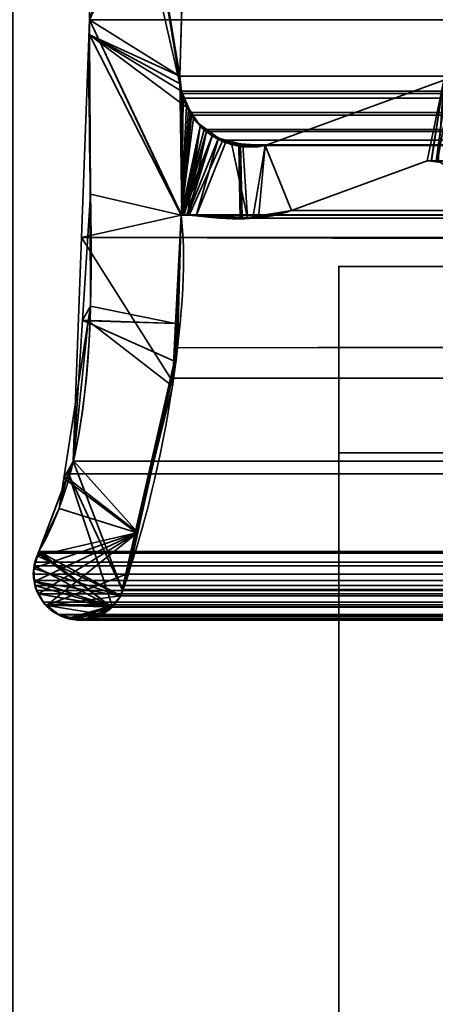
# Model space of a CAD drawing. Header units: millimetres. Extents: x -587 to 3688, y -115 to 120.
# Tile 360 of 656: x 1012.58 to 1017.04, y -7.91 to 2.65. Entities that reach past the tile are written whole.
import ezdxf

# ---------------------------------------------------------------- set-up
doc = ezdxf.new("R2010")
doc.units = ezdxf.units.MM
doc.layers.add('152', color=7, linetype='Continuous', true_color=0xffffff)

# ---------------------------------------------------------------- blocks, each defined once
blk = doc.blocks.new('UG_SURFACE_002')
at = {"layer": '152', "color": 252, "linetype": 'Continuous', "lineweight": 35}
for points in [[(2162.5, -40, 2198), (2162.5, 110, 2198), (837.5, 110, 2198), (837.5, -40, 2198)], [(987.5, -40, 2048), (987.5, 110, 2048), (2012.5, 110, 2048), (2012.5, -40, 2048)]]:
    blk.add_3dface(points, dxfattribs=at)
blk = doc.blocks.new('UG_SURFACE_048')
at = {"layer": '152', "color": 43, "linetype": 'Continuous', "lineweight": 35}
for points in [[(1016, 0, 2017), (1016, -49, 2017), (1984, -49, 2017), (1984, 0, 2017)], [(1016, 0, 2), (1055, 0, 951.5), (1081, 0, 948)], [(1081, 0, 948), (1107, 0, 951.5), (1984, 0, 2), (1016, 0, 2)], [(1016, 0, 2), (1016, 0, 2017), (1055, 0, 1186.5), (1055, 0, 951.5)], [(1016, 0, 2017), (1081, 0, 1190), (1055, 0, 1186.5)], [(1107, 0, 1186.5), (1081, 0, 1190), (1016, 0, 2017), (1984, 0, 2017)], [(1016, 0, 2017), (1016, 0, 2), (1016, -19.5, 23.5), (1016, -19.5, 24.884)], [(1016, -49, 2017), (1016, 0, 2017), (1016, -20.732, 30.5), (1016, -33.268, 30.5)], [(1016, -20.732, 30.5), (1016, 0, 2017), (1016, -19.5, 24.884)], [(1016, 0, 2), (1984, 0, 2), (1984, -2), (1016, -2)], [(1016, -19.5, 23.5), (1016, 0, 2), (1016, -2), (1016, -23.5, 12.5)], [(1016, -47), (1016, -2), (1984, -2), (1984, -47)], [(1016, -2), (1016, -47), (1016, -30.5, 12.5), (1016, -23.5, 12.5)]]:
    blk.add_3dface(points, dxfattribs=at)
blk = doc.blocks.new('UG_SURFACE_054')
at = {"layer": '152', "color": 252, "linetype": 'Continuous', "lineweight": 35}
for points in [[(1011, -46.92, 2022.5), (1989, -46.92, 2022.5), (1989, 13.92, 2022.5), (1011, 13.92, 2022.5)], [(1012.5, -46.92, 2021), (1012.5, 13.92, 2021), (1987.5, 13.92, 2021), (1987.5, -46.92, 2021)]]:
    blk.add_3dface(points, dxfattribs=at)
blk = doc.blocks.new('UG_SURFACE_056')
at = {"layer": '152', "color": 7, "linetype": 'Continuous', "lineweight": 35}
for points in [[(1014.312, 1.878, 2019.188), (1013.411, 7.354, 2020.089), (1013.368, 6.018, 2020.132), (1013.372, 5.961, 2020.128)], [(1013.411, 7.354, 2020.089), (1014.299, 1.959, 2019.201), (1014.295, 2.041, 2019.205)], [(1013.411, 7.354, 2020.089), (1014.312, 1.878, 2019.188), (1014.299, 1.959, 2019.201)], [(1014.295, 2.041, 2019.205), (1014.378, 4.971, 2019.122), (1013.411, 7.354, 2020.089)], [(1013.325, 2.646, -7), (1014.573, 6.41, -7), (1014.411, 5.124, -7), (1014.403, 5.089, -7)], [(1014.573, 6.41, -7), (1013.325, 2.646, -7), (1013.372, 5.961, -7)], [(1013.325, 2.646, 2020.175), (1013.372, 5.961, 2020.128), (1013.372, 5.961, -7), (1013.325, 2.646, -7)], [(1013.372, 5.961, 2020.128), (1013.325, 2.646, 2020.175), (1013.326, 2.485, 2020.174), (1014.312, 1.878, 2019.188)], [(1014.403, 5.089, -7), (1014.378, 4.971, -7), (1013.325, 2.646, -7)], [(1014.378, 4.971, -7), (1014.295, 2.041, -7), (1013.326, 2.485, -7), (1013.325, 2.646, -7)], [(1014.295, 2.041, -7), (1014.378, 4.971, -7), (1014.378, 4.971, 2019.122), (1014.295, 2.041, 2019.205)], [(1013.325, 2.646, -7), (1013.326, 2.485, -7), (1013.326, 2.485, 2020.174)], [(1013.326, 2.485, 2020.174), (1013.325, 2.646, 2020.175), (1013.325, 2.646, -7)], [(1013.336, 0.776, 2020.164), (1013.326, 2.485, -7), (1013.335, -0.426, -7)], [(1013.336, 0.776, 2020.164), (1013.326, 2.485, 2020.174), (1013.326, 2.485, -7)], [(1013.326, 2.485, -7), (1014.312, 1.878, -7), (1014.396, 1.688, -7)], [(1013.326, 2.485, -7), (1014.295, 2.041, -7), (1014.299, 1.959, -7)], [(1014.299, 1.959, -7), (1014.312, 1.878, -7), (1013.326, 2.485, -7)], [(1014.396, 1.688, -7), (1014.439, 1.592, -7), (1014.307, 0.55, -7), (1013.326, 2.485, -7)], [(1013.335, -0.426, -7), (1013.326, 2.485, -7), (1014.307, 0.55, -7), (1014.248, -0.613, -7)], [(1013.326, 2.485, 2020.174), (1014.307, 0.55, 2019.192), (1014.364, 1.719, 2019.136), (1014.312, 1.878, 2019.188)], [(1014.307, 0.55, 2019.192), (1013.326, 2.485, 2020.174), (1013.336, 0.776, 2020.164)], [(1014.299, 1.959, -7), (1014.295, 2.041, -7), (1014.295, 2.041, 2019.205), (1014.299, 1.959, 2019.201)], [(1014.299, 1.959, 2019.201), (1014.312, 1.878, 2019.188), (1014.312, 1.878, -7), (1014.299, 1.959, -7)], [(1015.21, 1.295, -7), (1017.127, 1.997, -7), (1016.949, 1.133, -7), (1015.492, 0.599, -7)], [(1015.492, 0.599, 2018.008), (1016.949, 1.133, 2016.551), (1017.127, 1.997, 2016.373), (1015.21, 1.295, 2018.29)], [(1017.127, 1.997, -7), (1015.21, 1.295, -7), (1015.21, 1.295, 2018.29), (1017.127, 1.997, 2016.373)], [(1016.99, 1.131, -7), (1016.949, 1.133, -7), (1017.127, 1.997, -7)], [(1017.127, 1.997, 2016.373), (1016.949, 1.133, 2016.551), (1016.99, 1.128, 2016.51)], [(1017.047, 1.129, -7), (1016.99, 1.131, -7), (1017.127, 1.997, -7), (1017.165, 1.996, -7)], [(1016.99, 1.128, 2016.51), (1017.068, 1.119, 2016.433), (1017.127, 1.997, 2016.373)], [(1014.312, 1.878, -7), (1014.364, 1.719, 2019.136), (1014.386, 1.687, 2019.114)], [(1014.312, 1.878, -7), (1014.312, 1.878, 2019.188), (1014.364, 1.719, 2019.136)], [(1014.386, 1.687, 2019.114), (1014.396, 1.688, -7), (1014.312, 1.878, -7)], [(1014.386, 1.687, 2019.114), (1014.364, 1.719, 2019.136), (1014.307, 0.55, 2019.192)], [(1014.307, 0.55, 2019.192), (1014.514, 1.503, 2018.986), (1014.509, 1.51, 2018.991), (1014.386, 1.687, 2019.114)], [(1014.307, 0.55, -7), (1014.439, 1.592, -7), (1014.517, 1.518, -7)], [(1014.396, 1.688, -7), (1014.386, 1.687, 2019.114), (1014.509, 1.51, 2018.991)], [(1014.509, 1.51, 2018.991), (1014.439, 1.592, -7), (1014.396, 1.688, -7)], [(1014.509, 1.51, 2018.991), (1014.517, 1.518, -7), (1014.439, 1.592, -7)], [(1014.517, 1.518, -7), (1014.64, 1.401, -7), (1014.307, 0.55, -7)], [(1014.514, 1.503, 2018.986), (1014.307, 0.55, 2019.192), (1014.316, 0.553, 2019.184)], [(1014.316, 0.553, 2019.184), (1014.319, 0.554, 2019.181), (1014.514, 1.503, 2018.986)], [(1014.514, 1.503, 2018.986), (1014.319, 0.554, 2019.181), (1014.334, 0.553, 2019.166)], [(1014.514, 1.503, 2018.986), (1014.334, 0.553, 2019.166), (1014.378, 0.55, 2019.122)], [(1014.709, 1.376, 2018.791), (1014.514, 1.503, 2018.986), (1014.378, 0.55, 2019.122), (1014.468, 0.544, 2019.032)], [(1014.517, 1.518, -7), (1014.509, 1.51, 2018.991), (1014.514, 1.503, 2018.986)], [(1014.517, 1.518, -7), (1014.514, 1.503, 2018.986), (1014.709, 1.376, 2018.791)], [(1014.709, 1.376, 2018.791), (1014.64, 1.401, -7), (1014.517, 1.518, -7)], [(1014.316, 0.553, -7), (1014.307, 0.55, -7), (1014.64, 1.401, -7)], [(1014.64, 1.401, -7), (1014.334, 0.554, -7), (1014.316, 0.553, -7)], [(1014.316, 0.553, -7), (1014.316, 0.553, -7), (1014.64, 1.401, -7)], [(1014.64, 1.401, -7), (1014.37, 0.554, -7), (1014.334, 0.554, -7)], [(1014.378, 0.554, -7), (1014.37, 0.554, -7), (1014.64, 1.401, -7)], [(1014.378, 0.554, -7), (1014.64, 1.401, -7), (1014.709, 1.374, -7)], [(1014.709, 1.374, -7), (1014.929, 1.288, -7), (1014.943, 0.511, -7), (1014.378, 0.554, -7)], [(1014.468, 0.544, 2019.032), (1014.785, 1.327, 2018.715), (1014.709, 1.376, 2018.791)], [(1014.709, 1.376, 2018.791), (1014.709, 1.374, -7), (1014.64, 1.401, -7)], [(1014.709, 1.374, -7), (1014.709, 1.376, 2018.791), (1014.785, 1.327, 2018.715)], [(1014.709, 1.374, -7), (1014.785, 1.327, 2018.715), (1014.946, 1.315, 2018.554)], [(1014.946, 1.315, 2018.554), (1014.929, 1.288, -7), (1014.709, 1.374, -7)], [(1014.946, 1.315, 2018.554), (1014.785, 1.327, 2018.715), (1014.468, 0.544, 2019.032), (1014.962, 0.527, 2018.538)], [(1014.946, 1.315, 2018.554), (1014.945, 1.289, -7), (1014.929, 1.288, -7)], [(1014.961, 0.513, -7), (1014.943, 0.511, -7), (1014.929, 1.288, -7), (1014.945, 1.289, -7)], [(1014.945, 1.289, -7), (1014.946, 1.315, 2018.554), (1015.21, 1.295, 2018.29)], [(1014.945, 1.289, -7), (1015.21, 1.295, -7), (1015.492, 0.599, -7), (1014.961, 0.513, -7)], [(1015.21, 1.295, 2018.29), (1015.21, 1.295, -7), (1014.945, 1.289, -7)], [(1014.962, 0.527, 2018.538), (1015.138, 0.521, 2018.362), (1015.21, 1.295, 2018.29), (1014.946, 1.315, 2018.554)], [(1015.21, 1.295, 2018.29), (1015.138, 0.521, 2018.362), (1015.492, 0.599, 2018.008)], [(1016.949, 1.133, 2016.551), (1015.492, 0.599, 2018.008), (1015.492, 0.599, -7), (1016.949, 1.133, -7)], [(1016.949, 1.133, -7), (1016.99, 1.131, -7), (1016.99, 1.128, 2016.51)], [(1016.99, 1.128, 2016.51), (1016.949, 1.133, 2016.551), (1016.949, 1.133, -7)], [(1016.99, 1.131, -7), (1017.047, 1.129, -7), (1017.068, 1.119, 2016.433)], [(1017.068, 1.119, 2016.433), (1016.99, 1.128, 2016.51), (1016.99, 1.131, -7)], [(1013.335, -0.426, -7), (1013.249, -0.578, 2020.251), (1013.336, 0.776, 2020.164)], [(1014.266, -0.613, 2019.234), (1014.307, 0.55, 2019.192), (1013.336, 0.776, 2020.164), (1013.249, -0.578, 2020.251)], [(1014.248, -0.613, -7), (1014.307, 0.55, -7), (1014.307, 0.55, 2019.192)], [(1014.307, 0.55, 2019.192), (1014.266, -0.613, 2019.234), (1014.248, -0.613, -7)], [(1014.307, 0.55, -7), (1014.316, 0.553, -7), (1014.316, 0.553, 2019.184)], [(1014.316, 0.553, 2019.184), (1014.307, 0.55, 2019.192), (1014.307, 0.55, -7)], [(1014.316, 0.553, -7), (1014.334, 0.554, -7), (1014.334, 0.553, 2019.166)], [(1014.334, 0.553, 2019.166), (1014.319, 0.554, 2019.181), (1014.316, 0.553, -7)], [(1014.319, 0.554, 2019.181), (1014.316, 0.553, 2019.184), (1014.316, 0.553, -7)], [(1014.316, 0.553, -7), (1014.316, 0.553, -7), (1014.316, 0.553, 2019.184)], [(1014.334, 0.554, -7), (1014.37, 0.554, -7), (1014.378, 0.55, 2019.122)], [(1014.378, 0.55, 2019.122), (1014.334, 0.553, 2019.166), (1014.334, 0.554, -7)], [(1014.37, 0.554, -7), (1014.378, 0.554, -7), (1014.378, 0.55, 2019.122)], [(1014.378, 0.554, -7), (1014.943, 0.511, -7), (1014.962, 0.527, 2018.538)], [(1014.962, 0.527, 2018.538), (1014.468, 0.544, 2019.032), (1014.378, 0.554, -7)], [(1014.468, 0.544, 2019.032), (1014.378, 0.55, 2019.122), (1014.378, 0.554, -7)], [(1014.961, 0.513, -7), (1015.492, 0.599, -7), (1015.492, 0.599, 2018.008)], [(1015.492, 0.599, 2018.008), (1015.138, 0.521, 2018.362), (1014.961, 0.513, -7)], [(1014.943, 0.511, -7), (1014.961, 0.513, -7), (1014.962, 0.527, 2018.538)], [(1015.138, 0.521, 2018.362), (1014.962, 0.527, 2018.538), (1014.961, 0.513, -7)], [(1013.335, -0.426, -7), (1013.31, -0.585, -7), (1013.249, -0.578, 2020.251)], [(1013.31, -0.585, -7), (1013.335, -0.426, -7), (1014.248, -0.613, -7)], [(1013.152, -2.085, 2020.348), (1013.31, -0.585, -7), (1013.049, -2.27, -7)], [(1014.214, -1.283, -7), (1013.827, -2.855, -7), (1013.049, -2.27, -7), (1013.31, -0.585, -7)], [(1013.152, -2.085, 2020.348), (1013.249, -0.578, 2020.251), (1013.31, -0.585, -7)], [(1013.249, -0.578, 2020.251), (1013.152, -2.085, 2020.348), (1013.842, -2.853, 2019.658), (1014.251, -1.025, 2019.249)], [(1014.251, -1.025, 2019.249), (1014.266, -0.613, 2019.234), (1013.249, -0.578, 2020.251)], [(1013.31, -0.585, -7), (1014.248, -0.613, -7), (1014.214, -1.283, -7)], [(1014.214, -1.283, -7), (1014.248, -0.613, -7), (1014.266, -0.613, 2019.234)], [(1014.266, -0.613, 2019.234), (1014.251, -1.025, 2019.249), (1014.214, -1.283, -7)], [(1014.251, -1.025, 2019.249), (1013.827, -2.855, -7), (1014.214, -1.283, -7)], [(1014.251, -1.025, 2019.249), (1013.842, -2.853, 2019.658), (1013.827, -2.855, -7)], [(1013.049, -2.27, -7), (1013.083, -2.265, 2020.417), (1013.152, -2.085, 2020.348)], [(1013.842, -2.853, 2019.658), (1013.152, -2.085, 2020.348), (1013.083, -2.265, 2020.417)], [(1013.083, -2.265, 2020.417), (1012.782, -3.057, 2020.718), (1012.765, -3.104, 2020.735), (1013.842, -2.853, 2019.658)], [(1012.782, -3.057, -7), (1012.782, -3.057, 2020.718), (1013.083, -2.265, 2020.417)], [(1013.083, -2.265, 2020.417), (1012.998, -2.598, -7), (1012.782, -3.057, -7)], [(1013.083, -2.265, 2020.417), (1013.049, -2.27, -7), (1012.998, -2.598, -7)], [(1013.827, -2.855, -7), (1012.998, -2.598, -7), (1013.049, -2.27, -7)], [(1012.782, -3.057, -7), (1012.998, -2.598, -7), (1013.827, -2.855, -7), (1013.66, -3.532, -7)], [(1013.842, -2.853, 2019.658), (1012.728, -3.238, 2020.772), (1012.724, -3.343, 2020.776), (1012.733, -3.379, 2020.767)], [(1012.765, -3.104, 2020.735), (1012.73, -3.201, 2020.77), (1012.728, -3.238, 2020.772), (1013.842, -2.853, 2019.658)], [(1012.733, -3.379, 2020.767), (1012.761, -3.488, 2020.74), (1012.776, -3.513, 2020.724), (1013.842, -2.853, 2019.658)], [(1013.842, -2.853, 2019.658), (1012.776, -3.513, 2020.724), (1012.843, -3.621, 2020.657), (1012.864, -3.638, 2020.636)], [(1013.745, -3.289, 2019.755), (1013.842, -2.853, 2019.658), (1012.864, -3.638, 2020.636)], [(1013.66, -3.532, -7), (1013.827, -2.855, -7), (1013.842, -2.853, 2019.658)], [(1013.842, -2.853, 2019.658), (1013.745, -3.289, 2019.755), (1013.66, -3.532, -7)], [(1012.768, -3.103, -7), (1012.765, -3.104, 2020.735), (1012.782, -3.057, 2020.718)], [(1012.782, -3.057, 2020.718), (1012.782, -3.057, -7), (1012.768, -3.103, -7)], [(1013.66, -3.532, -7), (1012.768, -3.103, -7), (1012.782, -3.057, -7)], [(1012.765, -3.104, 2020.735), (1012.768, -3.103, -7), (1012.727, -3.239, -7)], [(1013.66, -3.532, -7), (1012.727, -3.239, -7), (1012.768, -3.103, -7)], [(1012.727, -3.239, -7), (1012.73, -3.201, 2020.77), (1012.765, -3.104, 2020.735)], [(1012.727, -3.239, -7), (1012.723, -3.254, -7), (1012.733, -3.379, 2020.767)], [(1012.736, -3.38, -7), (1012.723, -3.254, -7), (1012.727, -3.239, -7), (1013.66, -3.532, -7)], [(1012.723, -3.254, -7), (1012.736, -3.38, -7), (1012.733, -3.379, 2020.767)], [(1012.724, -3.343, 2020.776), (1012.728, -3.238, 2020.772), (1012.727, -3.239, -7)], [(1012.733, -3.379, 2020.767), (1012.724, -3.343, 2020.776), (1012.727, -3.239, -7)], [(1012.727, -3.239, -7), (1012.728, -3.238, 2020.772), (1012.73, -3.201, 2020.77)], [(1012.761, -3.488, 2020.74), (1012.733, -3.379, 2020.767), (1012.736, -3.38, -7)], [(1013.66, -3.532, 2019.84), (1013.745, -3.289, 2019.755), (1012.864, -3.638, 2020.636)], [(1013.745, -3.289, 2019.755), (1013.66, -3.532, 2019.84), (1013.66, -3.532, -7)], [(1012.736, -3.38, -7), (1012.742, -3.437, -7), (1012.761, -3.488, 2020.74)], [(1012.736, -3.38, -7), (1013.66, -3.532, -7), (1013.566, -3.648, -7)], [(1012.782, -3.511, -7), (1012.742, -3.437, -7), (1012.736, -3.38, -7), (1013.566, -3.648, -7)], [(1012.742, -3.437, -7), (1012.782, -3.511, -7), (1012.776, -3.513, 2020.724)], [(1012.776, -3.513, 2020.724), (1012.761, -3.488, 2020.74), (1012.742, -3.437, -7)], [(1012.843, -3.621, 2020.657), (1012.776, -3.513, 2020.724), (1012.782, -3.511, -7)], [(1012.782, -3.511, -7), (1012.839, -3.616, -7), (1012.843, -3.621, 2020.657)], [(1013.566, -3.648, -7), (1012.866, -3.638, -7), (1012.839, -3.616, -7), (1012.782, -3.511, -7)], [(1012.864, -3.638, 2020.636), (1013.565, -3.642, 2019.935), (1013.63, -3.58, 2019.87), (1013.66, -3.532, 2019.84)], [(1013.63, -3.58, 2019.87), (1013.565, -3.642, 2019.935), (1013.566, -3.648, -7)], [(1013.566, -3.648, -7), (1013.66, -3.532, -7), (1013.66, -3.532, 2019.84)], [(1013.66, -3.532, 2019.84), (1013.63, -3.58, 2019.87), (1013.566, -3.648, -7)], [(1012.839, -3.616, -7), (1012.866, -3.638, -7), (1012.864, -3.638, 2020.636)], [(1012.864, -3.638, 2020.636), (1012.843, -3.621, 2020.657), (1012.839, -3.616, -7)], [(1012.983, -3.733, 2020.517), (1012.864, -3.638, 2020.636), (1012.866, -3.638, -7)], [(1013.565, -3.642, 2019.935), (1012.864, -3.638, 2020.636), (1012.983, -3.733, 2020.517), (1013.124, -3.767, 2020.376)], [(1012.866, -3.638, -7), (1012.983, -3.733, -7), (1012.983, -3.733, 2020.517)], [(1012.866, -3.638, -7), (1013.566, -3.648, -7), (1013.543, -3.676, -7), (1013.447, -3.728, -7)], [(1013.125, -3.775, -7), (1012.983, -3.733, -7), (1012.866, -3.638, -7), (1013.447, -3.728, -7)], [(1013.565, -3.642, 2019.935), (1013.124, -3.767, 2020.376), (1013.292, -3.776, 2020.208), (1013.451, -3.729, 2020.049)], [(1013.447, -3.728, -7), (1013.543, -3.676, -7), (1013.565, -3.642, 2019.935)], [(1013.565, -3.642, 2019.935), (1013.485, -3.718, 2020.015), (1013.447, -3.728, -7)], [(1013.451, -3.729, 2020.049), (1013.485, -3.718, 2020.015), (1013.565, -3.642, 2019.935)], [(1013.543, -3.676, -7), (1013.566, -3.648, -7), (1013.565, -3.642, 2019.935)], [(1012.983, -3.733, -7), (1013.125, -3.775, -7), (1013.124, -3.767, 2020.376)], [(1013.124, -3.767, 2020.376), (1012.983, -3.733, 2020.517), (1012.983, -3.733, -7)], [(1013.232, -3.794, 2020.268), (1013.124, -3.767, 2020.376), (1013.125, -3.775, -7)], [(1013.124, -3.767, 2020.376), (1013.232, -3.794, 2020.268), (1013.292, -3.776, 2020.208)], [(1013.293, -3.78, -7), (1013.181, -3.792, -7), (1013.125, -3.775, -7), (1013.447, -3.728, -7)], [(1013.125, -3.775, -7), (1013.181, -3.792, -7), (1013.232, -3.794, 2020.268)], [(1013.181, -3.792, -7), (1013.293, -3.78, -7), (1013.292, -3.776, 2020.208)], [(1013.292, -3.776, 2020.208), (1013.232, -3.794, 2020.268), (1013.181, -3.792, -7)], [(1013.451, -3.729, 2020.049), (1013.292, -3.776, 2020.208), (1013.363, -3.773, -7)], [(1013.292, -3.776, 2020.208), (1013.293, -3.78, -7), (1013.363, -3.773, -7)], [(1013.447, -3.728, -7), (1013.363, -3.773, -7), (1013.293, -3.78, -7)], [(1013.363, -3.773, -7), (1013.447, -3.728, -7), (1013.451, -3.729, 2020.049)], [(1013.485, -3.718, 2020.015), (1013.451, -3.729, 2020.049), (1013.447, -3.728, -7)]]:
    blk.add_3dface(points, dxfattribs=at)
blk = doc.blocks.new('UG_SURFACE_057')
at = {"layer": '152', "color": 7, "linetype": 'Continuous', "lineweight": 35}
for points in [[(1014.378, 4.971, 2019.122), (1014.295, 2.041, 2019.205), (1013.325, 2.646, 2020.175), (1013.372, 5.961, 2020.128)], [(1986.675, 2.646, 2020.175), (1986.628, 5.961, 2020.128), (1013.372, 5.961, 2020.128), (1013.325, 2.646, 2020.175)], [(1014.295, 2.041, 2019.205), (1014.378, 4.971, 2019.122), (1985.622, 4.971, 2019.122), (1985.705, 2.041, 2019.205)], [(1013.239, 0.311, 2020.261), (1013.325, 2.646, 2020.175), (1014.307, 0.55, 2019.192)], [(1986.67, 1.073, 2020.169), (1013.325, 2.646, 2020.175), (1013.239, 0.311, 2020.261)], [(1013.325, 2.646, 2020.175), (1014.295, 2.041, 2019.205), (1014.315, 0.553, 2019.185), (1014.312, 0.552, 2019.188)], [(1014.312, 0.552, 2019.188), (1014.307, 0.55, 2019.192), (1013.325, 2.646, 2020.175)], [(1986.67, 1.073, 2020.169), (1986.675, 2.646, 2020.175), (1013.325, 2.646, 2020.175)], [(1014.315, 0.553, 2019.185), (1014.295, 2.041, 2019.205), (1014.312, 1.878, 2019.188)], [(1014.295, 2.041, 2019.205), (1985.701, 1.96, 2019.201), (1985.688, 1.878, 2019.188)], [(1014.295, 2.041, 2019.205), (1985.705, 2.041, 2019.205), (1985.701, 1.96, 2019.201)], [(1985.688, 1.878, 2019.188), (1014.312, 1.878, 2019.188), (1014.295, 2.041, 2019.205)], [(1015.21, 1.295, 2018.29), (1017.127, 1.997, 2016.373), (1016.949, 1.133, 2016.551), (1015.492, 0.599, 2018.008)], [(1017.127, 1.997, 2016.373), (1015.21, 1.295, 2018.29), (1984.79, 1.295, 2018.29), (1982.873, 1.997, 2016.373)], [(1016.997, 1.13, 2016.503), (1016.949, 1.133, 2016.551), (1017.127, 1.997, 2016.373)], [(1017.127, 1.997, 2016.373), (1017.209, 1.993, 2016.291), (1017.061, 1.126, 2016.439), (1016.997, 1.13, 2016.503)], [(1014.315, 0.553, 2019.185), (1014.312, 1.878, 2019.188), (1014.319, 1.853, 2019.181)], [(1014.312, 1.878, 2019.188), (1985.688, 1.878, 2019.188), (1985.679, 1.854, 2019.179)], [(1985.679, 1.854, 2019.179), (1014.319, 1.853, 2019.181), (1014.312, 1.878, 2019.188)], [(1014.319, 1.853, 2019.181), (1014.331, 1.806, 2019.169), (1014.315, 0.553, 2019.185)], [(1014.315, 0.553, 2019.185), (1014.331, 1.806, 2019.169), (1014.405, 1.65, 2019.095)], [(1014.331, 1.806, 2019.169), (1014.319, 1.853, 2019.181), (1985.679, 1.854, 2019.179)], [(1014.331, 1.806, 2019.169), (1985.679, 1.854, 2019.179), (1985.611, 1.671, 2019.111)], [(1014.331, 1.806, 2019.169), (1985.611, 1.671, 2019.111), (1985.596, 1.65, 2019.096)], [(1985.596, 1.65, 2019.096), (1014.405, 1.65, 2019.095), (1014.331, 1.806, 2019.169)], [(1014.405, 1.65, 2019.095), (1014.418, 1.621, 2019.082), (1014.315, 0.553, 2019.185)], [(1014.315, 0.553, 2019.185), (1014.418, 1.621, 2019.082), (1014.557, 1.469, 2018.943)], [(1014.405, 1.65, 2019.095), (1985.596, 1.65, 2019.096), (1985.493, 1.51, 2018.993)], [(1014.418, 1.621, 2019.082), (1014.405, 1.65, 2019.095), (1985.493, 1.51, 2018.993)], [(1014.418, 1.621, 2019.082), (1985.493, 1.51, 2018.993), (1985.442, 1.475, 2018.942)], [(1985.442, 1.475, 2018.942), (1014.557, 1.469, 2018.943), (1014.418, 1.621, 2019.082)], [(1014.557, 1.469, 2018.943), (1014.579, 1.445, 2018.921), (1014.315, 0.553, 2019.185)], [(1014.321, 0.553, 2019.179), (1014.315, 0.553, 2019.185), (1014.579, 1.445, 2018.921)], [(1014.579, 1.445, 2018.921), (1014.342, 0.552, 2019.158), (1014.321, 0.553, 2019.179)], [(1014.579, 1.445, 2018.921), (1014.396, 0.549, 2019.104), (1014.342, 0.552, 2019.158)], [(1014.396, 0.549, 2019.104), (1014.579, 1.445, 2018.921), (1014.754, 1.355, 2018.746)], [(1014.579, 1.445, 2018.921), (1014.557, 1.469, 2018.943), (1985.442, 1.475, 2018.942)], [(1014.579, 1.445, 2018.921), (1985.442, 1.475, 2018.942), (1985.257, 1.345, 2018.757)], [(1014.579, 1.445, 2018.921), (1985.257, 1.345, 2018.757), (1985.249, 1.343, 2018.749)], [(1985.249, 1.343, 2018.749), (1014.754, 1.355, 2018.746), (1014.579, 1.445, 2018.921)], [(1014.754, 1.355, 2018.746), (1014.854, 1.305, 2018.646), (1015.019, 0.519, 2018.481), (1014.396, 0.549, 2019.104)], [(1014.854, 1.305, 2018.646), (1014.754, 1.355, 2018.746), (1985.249, 1.343, 2018.749)], [(1014.97, 1.302, 2018.53), (1014.854, 1.305, 2018.646), (1985.249, 1.343, 2018.749)], [(1015.019, 0.519, 2018.481), (1014.854, 1.305, 2018.646), (1014.97, 1.302, 2018.53)], [(1985.249, 1.343, 2018.749), (1985.029, 1.3, 2018.529), (1014.97, 1.302, 2018.53)], [(1014.97, 1.302, 2018.53), (1015.21, 1.295, 2018.29), (1015.077, 0.516, 2018.423), (1015.019, 0.519, 2018.481)], [(1014.97, 1.302, 2018.53), (1985.029, 1.3, 2018.529), (1984.92, 1.279, 2018.42)], [(1015.21, 1.295, 2018.29), (1014.97, 1.302, 2018.53), (1984.92, 1.279, 2018.42)], [(1015.492, 0.599, 2018.008), (1015.077, 0.516, 2018.423), (1015.21, 1.295, 2018.29)], [(1984.92, 1.279, 2018.42), (1984.79, 1.295, 2018.29), (1015.21, 1.295, 2018.29)], [(1013.239, 0.311, 2020.261), (1986.714, 0.31, 2020.214), (1986.67, 1.073, 2020.169)], [(1983.051, 1.133, 2016.551), (1984.508, 0.599, 2018.008), (1015.492, 0.599, 2018.008), (1016.949, 1.133, 2016.551)], [(1983.051, 1.133, 2016.551), (1016.949, 1.133, 2016.551), (1016.997, 1.13, 2016.503)], [(1983.001, 1.136, 2016.501), (1016.997, 1.13, 2016.503), (1017.061, 1.126, 2016.439)], [(1983.001, 1.136, 2016.501), (1983.003, 1.136, 2016.503), (1016.997, 1.13, 2016.503)], [(1016.997, 1.13, 2016.503), (1983.003, 1.136, 2016.503), (1983.051, 1.133, 2016.551)], [(1013.239, 0.311, 2020.261), (1014.307, 0.55, 2019.192), (1014.27, -0.872, 2019.23), (1014.195, -1.2, 2019.305)], [(1014.27, -0.872, 2019.23), (1985.693, 0.55, 2019.192), (1985.687, -0.424, 2019.187)], [(1014.27, -0.872, 2019.23), (1014.307, 0.55, 2019.192), (1985.693, 0.55, 2019.192)], [(1014.312, 0.552, 2019.188), (1985.688, 0.552, 2019.188), (1985.693, 0.55, 2019.192), (1014.307, 0.55, 2019.192)], [(1985.685, 0.553, 2019.185), (1014.312, 0.552, 2019.188), (1014.315, 0.553, 2019.185)], [(1985.685, 0.553, 2019.185), (1985.688, 0.552, 2019.188), (1014.312, 0.552, 2019.188)], [(1014.315, 0.553, 2019.185), (1014.321, 0.553, 2019.179), (1985.679, 0.553, 2019.179)], [(1985.679, 0.553, 2019.179), (1985.685, 0.553, 2019.185), (1014.315, 0.553, 2019.185)], [(1014.321, 0.553, 2019.179), (1014.342, 0.552, 2019.158), (1985.658, 0.552, 2019.158)], [(1985.658, 0.552, 2019.158), (1985.679, 0.553, 2019.179), (1014.321, 0.553, 2019.179)], [(1014.342, 0.552, 2019.158), (1014.396, 0.549, 2019.104), (1985.604, 0.549, 2019.104)], [(1985.604, 0.549, 2019.104), (1985.658, 0.552, 2019.158), (1014.342, 0.552, 2019.158)], [(1014.396, 0.549, 2019.104), (1015.019, 0.519, 2018.481), (1984.982, 0.522, 2018.482)], [(1984.982, 0.522, 2018.482), (1985.604, 0.549, 2019.104), (1014.396, 0.549, 2019.104)], [(1015.077, 0.516, 2018.423), (1984.508, 0.599, 2018.008), (1984.899, 0.518, 2018.399)], [(1015.077, 0.516, 2018.423), (1015.492, 0.599, 2018.008), (1984.508, 0.599, 2018.008)], [(1984.899, 0.518, 2018.399), (1984.982, 0.522, 2018.482), (1015.019, 0.519, 2018.481)], [(1984.899, 0.518, 2018.399), (1015.019, 0.519, 2018.481), (1015.077, 0.516, 2018.423)], [(1014.195, -1.2, 2019.305), (1013.675, -3.466, 2019.825), (1013.151, -2.088, 2020.349), (1013.239, 0.311, 2020.261)], [(1986.857, -2.122, 2020.357), (1013.239, 0.311, 2020.261), (1013.151, -2.088, 2020.349)], [(1986.857, -2.122, 2020.357), (1986.714, 0.31, 2020.214), (1013.239, 0.311, 2020.261)], [(1985.687, -0.424, 2019.187), (1014.195, -1.2, 2019.305), (1014.27, -0.872, 2019.23)], [(1985.687, -0.424, 2019.187), (1985.8, -1.207, 2019.3), (1014.195, -1.2, 2019.305)], [(1985.913, -1.993, 2019.413), (1013.675, -3.466, 2019.825), (1014.195, -1.2, 2019.305)], [(1014.195, -1.2, 2019.305), (1985.8, -1.207, 2019.3), (1985.913, -1.993, 2019.413)], [(1985.913, -1.993, 2019.413), (1986.322, -3.467, 2019.822), (1013.675, -3.466, 2019.825)], [(1013.099, -2.223, 2020.401), (1013.151, -2.088, 2020.349), (1013.675, -3.466, 2019.825)], [(1013.151, -2.088, 2020.349), (1013.099, -2.223, 2020.401), (1986.897, -2.226, 2020.397)], [(1013.151, -2.088, 2020.349), (1986.897, -2.226, 2020.397), (1986.857, -2.122, 2020.357)], [(1013.571, -3.651, 2019.929), (1013.563, -3.656, 2019.937), (1012.782, -3.057, 2020.718), (1013.099, -2.223, 2020.401)], [(1986.897, -2.226, 2020.397), (1013.099, -2.223, 2020.401), (1012.782, -3.057, 2020.718)], [(1012.782, -3.057, 2020.718), (1987.218, -3.057, 2020.718), (1986.897, -2.226, 2020.397)], [(1013.099, -2.223, 2020.401), (1013.675, -3.466, 2019.825), (1013.66, -3.532, 2019.84), (1013.571, -3.651, 2019.929)], [(1012.775, -3.074, 2020.725), (1012.782, -3.057, 2020.718), (1013.563, -3.656, 2019.937)], [(1012.775, -3.074, 2020.725), (1987.225, -3.074, 2020.725), (1987.218, -3.057, 2020.718), (1012.782, -3.057, 2020.718)], [(1013.563, -3.656, 2019.937), (1012.732, -3.212, 2020.768), (1012.737, -3.172, 2020.763), (1012.775, -3.074, 2020.725)], [(1987.263, -3.172, 2020.763), (1987.225, -3.074, 2020.725), (1012.775, -3.074, 2020.725), (1012.737, -3.172, 2020.763)], [(1013.563, -3.656, 2019.937), (1012.73, -3.367, 2020.77), (1012.721, -3.302, 2020.779), (1012.732, -3.212, 2020.768)], [(1987.268, -3.212, 2020.768), (1012.732, -3.212, 2020.768), (1012.721, -3.302, 2020.779)], [(1987.279, -3.302, 2020.779), (1987.268, -3.212, 2020.768), (1012.721, -3.302, 2020.779)], [(1012.732, -3.212, 2020.768), (1987.268, -3.212, 2020.768), (1987.263, -3.172, 2020.763)], [(1012.737, -3.172, 2020.763), (1012.732, -3.212, 2020.768), (1987.263, -3.172, 2020.763)], [(1012.721, -3.302, 2020.779), (1012.73, -3.367, 2020.77), (1987.27, -3.367, 2020.77), (1987.279, -3.302, 2020.779)], [(1012.738, -3.421, 2020.762), (1012.73, -3.367, 2020.77), (1013.563, -3.656, 2019.937)], [(1987.262, -3.421, 2020.762), (1012.73, -3.367, 2020.77), (1012.738, -3.421, 2020.762)], [(1987.262, -3.421, 2020.762), (1987.27, -3.367, 2020.77), (1012.73, -3.367, 2020.77)], [(1013.563, -3.656, 2019.937), (1012.775, -3.51, 2020.725), (1012.756, -3.476, 2020.744), (1012.738, -3.421, 2020.762)], [(1987.244, -3.476, 2020.744), (1012.738, -3.421, 2020.762), (1012.756, -3.476, 2020.744)], [(1987.244, -3.476, 2020.744), (1987.262, -3.421, 2020.762), (1012.738, -3.421, 2020.762)], [(1012.756, -3.476, 2020.744), (1012.775, -3.51, 2020.725), (1987.225, -3.51, 2020.725), (1987.244, -3.476, 2020.744)], [(1013.66, -3.532, 2019.84), (1013.675, -3.466, 2019.825), (1986.322, -3.467, 2019.822)], [(1986.322, -3.467, 2019.822), (1986.34, -3.532, 2019.84), (1013.66, -3.532, 2019.84)], [(1012.86, -3.629, 2020.64), (1012.826, -3.6, 2020.674), (1012.775, -3.51, 2020.725), (1013.563, -3.656, 2019.937)], [(1987.174, -3.6, 2020.674), (1012.775, -3.51, 2020.725), (1012.826, -3.6, 2020.674)], [(1987.174, -3.6, 2020.674), (1987.225, -3.51, 2020.725), (1012.775, -3.51, 2020.725)], [(1013.571, -3.651, 2019.929), (1986.34, -3.532, 2019.84), (1986.429, -3.651, 2019.929)], [(1013.571, -3.651, 2019.929), (1013.66, -3.532, 2019.84), (1986.34, -3.532, 2019.84)], [(1987.174, -3.6, 2020.674), (1012.826, -3.6, 2020.674), (1012.86, -3.629, 2020.64)], [(1012.86, -3.629, 2020.64), (1987.142, -3.636, 2020.642), (1987.174, -3.6, 2020.674)], [(1012.86, -3.629, 2020.64), (1013.563, -3.656, 2019.937), (1013.139, -3.777, 2020.361), (1013, -3.738, 2020.5)], [(1013, -3.738, 2020.5), (1012.983, -3.733, 2020.517), (1012.86, -3.629, 2020.64)], [(1012.86, -3.629, 2020.64), (1012.983, -3.733, 2020.517), (1987.017, -3.733, 2020.517)], [(1987.017, -3.733, 2020.517), (1987.129, -3.651, 2020.629), (1012.86, -3.629, 2020.64)], [(1987.129, -3.651, 2020.629), (1987.142, -3.636, 2020.642), (1012.86, -3.629, 2020.64)], [(1013.294, -3.776, 2020.206), (1013.197, -3.793, 2020.303), (1013.139, -3.777, 2020.361), (1013.563, -3.656, 2019.937)], [(1013.294, -3.776, 2020.206), (1013.563, -3.656, 2019.937), (1013.44, -3.738, 2020.06)], [(1013.563, -3.656, 2019.937), (1986.437, -3.656, 2019.937), (1986.56, -3.738, 2020.06), (1013.44, -3.738, 2020.06)], [(1986.429, -3.651, 2019.929), (1013.563, -3.656, 2019.937), (1013.571, -3.651, 2019.929)], [(1986.429, -3.651, 2019.929), (1986.437, -3.656, 2019.937), (1013.563, -3.656, 2019.937)], [(1013, -3.738, 2020.5), (1987, -3.738, 2020.5), (1987.017, -3.733, 2020.517), (1012.983, -3.733, 2020.517)], [(1013.139, -3.777, 2020.361), (1986.861, -3.777, 2020.361), (1987, -3.738, 2020.5), (1013, -3.738, 2020.5)], [(1986.803, -3.793, 2020.303), (1013.139, -3.777, 2020.361), (1013.197, -3.793, 2020.303)], [(1986.803, -3.793, 2020.303), (1986.861, -3.777, 2020.361), (1013.139, -3.777, 2020.361)], [(1013.197, -3.793, 2020.303), (1986.706, -3.776, 2020.206), (1986.803, -3.793, 2020.303)], [(1013.197, -3.793, 2020.303), (1013.294, -3.776, 2020.206), (1986.706, -3.776, 2020.206)], [(1013.44, -3.738, 2020.06), (1013.416, -3.754, 2020.084), (1013.294, -3.776, 2020.206)], [(1986.584, -3.754, 2020.084), (1013.294, -3.776, 2020.206), (1013.416, -3.754, 2020.084)], [(1986.584, -3.754, 2020.084), (1986.706, -3.776, 2020.206), (1013.294, -3.776, 2020.206)], [(1013.416, -3.754, 2020.084), (1986.56, -3.738, 2020.06), (1986.584, -3.754, 2020.084)], [(1013.416, -3.754, 2020.084), (1013.44, -3.738, 2020.06), (1986.56, -3.738, 2020.06)]]:
    blk.add_3dface(points, dxfattribs=at)

msp = doc.modelspace()

# ---------------------------------------------------------------- linework, layer by layer
at = {"layer": '152', "color": 252, "linetype": 'Continuous', "lineweight": -3, "true_color": 0x939598}
for p, q in [((1014.295, 2.041, -7), (1014.378, 4.971, -7)), ((1014.378, 4.971, 2019.122), (1014.295, 2.041, 2019.205)), ((1014.378, 4.971, 2019.122), (1014.295, 2.041, 2019.205)), ((1986.675, 2.646, 2020.175), (1013.325, 2.646, 2020.175)), ((1013.325, 2.646, 2020.175), (1013.325, 2.646, -7)), ((1014.295, 2.041, 2019.205), (1985.705, 2.041, 2019.205)), ((1014.295, 2.041, -7), (1014.295, 2.041, 2019.205)), ((1015.21, 1.295, 2018.29), (1017.127, 1.997, 2016.373)), ((1015.21, 1.295, 2018.29), (1017.127, 1.997, 2016.373)), ((1015.21, 1.295, -7), (1017.127, 1.997, -7)), ((1014.312, 1.878, 2019.188), (1985.688, 1.878, 2019.188)), ((1014.312, 1.878, -7), (1014.312, 1.878, 2019.188)), ((1015.21, 1.295, 2018.29), (1984.79, 1.295, 2018.29)), ((1015.21, 1.295, -7), (1015.21, 1.295, 2018.29)), ((1016.949, 1.133, -7), (1015.492, 0.599, -7)), ((1016.949, 1.133, 2016.551), (1015.492, 0.599, 2018.008)), ((1015.492, 0.599, 2018.008), (1016.949, 1.133, 2016.551)), ((1983.051, 1.133, 2016.551), (1016.949, 1.133, 2016.551)), ((1016.949, 1.133, 2016.551), (1016.949, 1.133, -7)), ((1985.693, 0.55, 2019.193), (1014.307, 0.55, 2019.193)), ((1014.307, 0.55, 2019.193), (1014.307, 0.55, -7)), ((1984.508, 0.599, 2018.008), (1015.492, 0.599, 2018.008)), ((1015.492, 0.599, 2018.008), (1015.492, 0.599, -7)), ((1016, 0, 2), (1016, -2)), ((1016, 0, 2017), (1016, 0, 2)), ((1016, 0, 2017), (1984, 0, 2017)), ((1016, 0, 2017), (1016, -49, 2017)), ((1016, 0, 2), (1984, 0, 2)), ((1016, -2), (1984, -2)), ((1016, -2), (1016, -47)), ((1012.782, -3.057, 2020.718), (1012.782, -3.057, -7)), ((1987.218, -3.057, 2020.718), (1012.782, -3.057, 2020.718)), ((1013.66, -3.532, 2019.84), (1013.66, -3.532, -7)), ((1986.34, -3.532, 2019.84), (1013.66, -3.532, 2019.84)), ((1012.983, -3.733, 2020.517), (1012.983, -3.733, -7)), ((1987.017, -3.733, 2020.517), (1012.983, -3.733, 2020.517))]:
    msp.add_line(p, q, dxfattribs=at)
for points in [[(1012.782, -3.057, 2020.718), (1013.59, -1.668, 2019.91), (1013.268, 0.67, 2020.232), (1013.325, 2.646, 2020.175)], [(1013.325, 2.646, -7), (1013.268, 0.67, -7), (1013.59, -1.668, -7), (1012.782, -3.057, -7)], [(1014.295, 2.041, -7), (1014.295, 1.986, -7), (1014.3, 1.932, -7), (1014.312, 1.878, -7)], [(1014.312, 1.878, 2019.188), (1014.3, 1.932, 2019.2), (1014.295, 1.986, 2019.205), (1014.295, 2.041, 2019.205)], [(1015.21, 1.295, 2018.29), (1014.801, 1.208, 2018.699), (1014.399, 1.469, 2019.101), (1014.312, 1.878, 2019.188)], [(1014.312, 1.878, -7), (1014.399, 1.469, -7), (1014.801, 1.208, -7), (1015.21, 1.295, -7)], [(1016.949, 1.133, 2016.551), (1017.04, 1.149, 2016.46), (1017.133, 1.11, 2016.367), (1017.186, 1.033, 2016.314)], [(1016.949, 1.133, -7), (1017.04, 1.149, -7), (1017.133, 1.11, -7), (1017.186, 1.033, -7)], [(1014.307, 0.55, 2019.193), (1014.422, -0.261, 2019.078), (1014.16, -2.167, 2019.34), (1013.66, -3.532, 2019.84)], [(1013.66, -3.532, -7), (1014.16, -2.167, -7), (1014.422, -0.261, -7), (1014.307, 0.55, -7)], [(1014.307, 0.55, 2019.193), (1014.362, 0.589, 2019.138), (1014.957, 0.409, 2018.543), (1015.492, 0.599, 2018.008)], [(1014.307, 0.55, -7), (1014.362, 0.589, -7), (1014.957, 0.409, -7), (1015.492, 0.599, -7)], [(1012.782, -3.057, 2020.718), (1012.65, -3.299, 2020.85), (1012.741, -3.602, 2020.759), (1012.983, -3.733, 2020.517)], [(1012.782, -3.057, -7), (1012.65, -3.299, -7), (1012.741, -3.602, -7), (1012.983, -3.733, -7)], [(1012.983, -3.733, -7), (1013.226, -3.865, -7), (1013.529, -3.774, -7), (1013.66, -3.532, -7)], [(1012.983, -3.733, 2020.517), (1013.226, -3.865, 2020.274), (1013.529, -3.774, 2019.971), (1013.66, -3.532, 2019.84)]]:
    msp.add_open_spline(points, degree=3, dxfattribs=at)
for points, knots in [([(1013.325, 2.646, 2020.175), (1013.297, 1.667, 2020.203), (1013.357, 0.687, 2020.143), (1013.329, -0.774, 2020.171), (1013.302, -1.258, 2020.198), (1013.142, -2.209, 2020.358), (1013.006, -2.672, 2020.494), (1012.782, -3.057, 2020.718)], [0, 0, 0, 0, 0.5, 0.5, 0.75, 0.75, 1, 1, 1, 1]), ([(1014.312, 1.878, 2019.188), (1014.31, 1.885, 2019.19), (1014.309, 1.892, 2019.191), (1014.306, 1.906, 2019.194), (1014.305, 1.912, 2019.195), (1014.303, 1.926, 2019.197), (1014.302, 1.933, 2019.198), (1014.3, 1.947, 2019.2), (1014.299, 1.954, 2019.201), (1014.298, 1.968, 2019.202), (1014.297, 1.975, 2019.203), (1014.296, 1.989, 2019.204), (1014.296, 1.996, 2019.204), (1014.295, 2.016, 2019.205), (1014.295, 2.029, 2019.205), (1014.295, 2.041, 2019.205)], [0, 0, 0, 0, 0.128248, 0.128248, 0.256496, 0.256496, 0.384744, 0.384744, 0.512992, 0.512992, 0.641238, 0.641238, 0.769484, 0.769484, 1, 1, 1, 1]), ([(1015.21, 1.295, 2018.29), (1015.093, 1.27, 2018.407), (1014.97, 1.273, 2018.53), (1014.758, 1.331, 2018.742), (1014.664, 1.377, 2018.836), (1014.52, 1.492, 2018.98), (1014.464, 1.551, 2019.036), (1014.383, 1.676, 2019.117), (1014.352, 1.738, 2019.148), (1014.323, 1.83, 2019.177), (1014.317, 1.854, 2019.183), (1014.312, 1.878, 2019.188)], [0, 0, 0, 0, 0.336418, 0.336418, 0.611476, 0.611476, 0.80217, 0.80217, 0.949507, 0.949507, 1, 1, 1, 1]), ([(1016.949, 1.133, 2016.551), (1016.986, 1.139, 2016.514), (1017.024, 1.137, 2016.476), (1017.089, 1.116, 2016.411), (1017.118, 1.101, 2016.382), (1017.159, 1.067, 2016.341), (1017.173, 1.051, 2016.327), (1017.186, 1.033, 2016.314)], [0, 0, 0, 0, 0.441696, 0.441696, 0.790152, 0.790152, 1, 1, 1, 1]), ([(1013.66, -3.532, 2019.84), (1013.891, -2.903, 2019.609), (1014.054, -2.231, 2019.446), (1014.231, -1.202, 2019.269), (1014.278, -0.854, 2019.222), (1014.336, -0.154, 2019.164), (1014.357, 0.196, 2019.143), (1014.307, 0.55, 2019.193)], [0, 0, 0, 0, 0.5, 0.5, 0.75, 0.75, 1, 1, 1, 1]), ([(1014.307, 0.55, 2019.193), (1014.31, 0.551, 2019.19), (1014.312, 0.552, 2019.188), (1014.327, 0.556, 2019.173), (1014.339, 0.556, 2019.161), (1014.4, 0.554, 2019.1), (1014.448, 0.547, 2019.052), (1014.689, 0.518, 2018.811), (1014.884, 0.502, 2018.616), (1015.216, 0.526, 2018.284), (1015.356, 0.551, 2018.144), (1015.492, 0.599, 2018.008)], [0, 0, 0, 0, 0.006369, 0.006369, 0.037203, 0.037203, 0.159144, 0.159144, 0.647754, 0.647754, 1, 1, 1, 1]), ([(1012.782, -3.057, 2020.718), (1012.763, -3.091, 2020.737), (1012.747, -3.13, 2020.753), (1012.726, -3.213, 2020.774), (1012.721, -3.258, 2020.779), (1012.722, -3.342, 2020.778), (1012.728, -3.383, 2020.772), (1012.743, -3.44, 2020.757), (1012.749, -3.458, 2020.751), (1012.774, -3.523, 2020.726), (1012.799, -3.565, 2020.701), (1012.864, -3.649, 2020.636), (1012.909, -3.688, 2020.591), (1012.965, -3.723, 2020.535), (1012.974, -3.728, 2020.526), (1012.983, -3.733, 2020.517)], [0, 0, 0, 0, 0.152066, 0.152066, 0.305556, 0.305556, 0.445518, 0.445518, 0.515049, 0.515049, 0.699712, 0.699712, 0.95247, 0.95247, 1, 1, 1, 1]), ([(1012.983, -3.733, 2020.517), (1013.051, -3.77, 2020.449), (1013.125, -3.79, 2020.375), (1013.271, -3.797, 2020.229), (1013.346, -3.784, 2020.154), (1013.471, -3.731, 2020.029), (1013.524, -3.697, 2019.976), (1013.604, -3.618, 2019.896), (1013.635, -3.578, 2019.865), (1013.66, -3.532, 2019.84)], [0, 0, 0, 0, 0.298689, 0.298689, 0.60048, 0.60048, 0.832685, 0.832685, 1, 1, 1, 1])]:
    msp.add_open_spline(points, degree=3, knots=knots, dxfattribs=at)

# ---------------------------------------------------------------- block references
for name in ['UG_SURFACE_054', 'UG_SURFACE_002', 'UG_SURFACE_048', 'UG_SURFACE_056', 'UG_SURFACE_057']:
    msp.add_blockref(name, (0, 0), dxfattribs=at)

doc.saveas('drawing.dxf')
